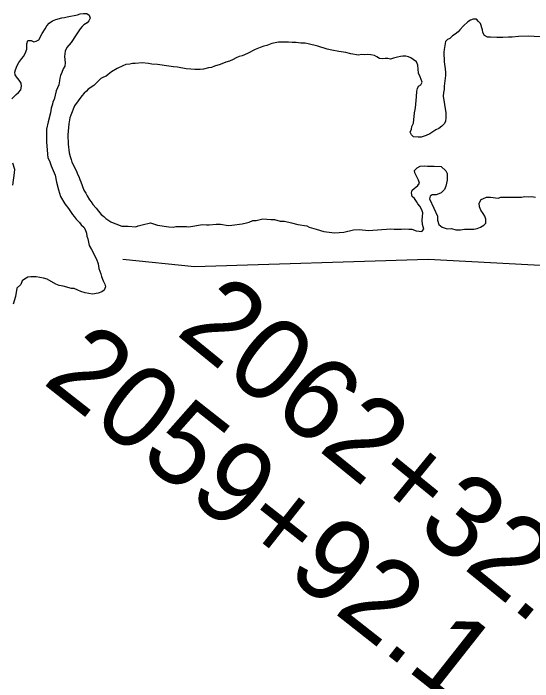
# Model space of a CAD drawing. Extents: x 3245246 to 3283090, y 806824 to 832173.
# Drawn here: x 3255914 to 3256544, y 813904 to 814714 of the extents above; entities that cross this region are included whole.
import ezdxf

# ---------------------------------------------------------------- set-up
doc = ezdxf.new("R2010")
doc.units = 0
for name, color, linetype in [('V-SITE-VEGE', 7, 'Continuous'), ('V-SURV-IDEN', 7, 'Continuous'), ('V-TOPO-SHOR', 7, 'Continuous')]:
    doc.layers.add(name, color=color, linetype=linetype)

msp = doc.modelspace()

# ---------------------------------------------------------------- linework, layer by layer
at = {"layer": 'V-SITE-VEGE'}
msp.add_lwpolyline([(3255913.8, 814505.8), (3255915.8, 814520.75), (3255916.13, 814525.07), (3255913.81, 814532.71)], dxfattribs=at)
at = {"layer": 'V-TOPO-SHOR'}
for points in [[(3255942.15, 814680.43), (3255945.14, 814682.09), (3255949.13, 814689.74), (3255952.79, 814695.38), (3255954.79, 814699.04), (3255957.78, 814702.36), (3255961.77, 814705.35), (3255966.09, 814707.01), (3255973.07, 814709.01), (3255976.39, 814709.33), (3255979.71, 814710), (3255992.01, 814712.66), (3255995.33, 814713.65), (3255999.32, 814714.31), (3256003.64, 814714.31), (3256006.3, 814711.98), (3256007.63, 814708.66), (3256005.96, 814705.34), (3256003.97, 814703.01), (3255999.98, 814700.36), (3255997.65, 814698.36), (3255995.33, 814695.71), (3255993, 814691.72), (3255990.67, 814688.39), (3255984.69, 814679.09), (3255979.04, 814672.78), (3255977.04, 814668.46), (3255976.38, 814662.15), (3255977.04, 814654.17), (3255976.7, 814650.18), (3255974.71, 814646.86), (3255973.05, 814642.54), (3255971.38, 814638.88), (3255970.72, 814635.89), (3255970.39, 814632.57), (3255969.39, 814627.58), (3255966.39, 814620.28), (3255963.73, 814609.97), (3255962.4, 814606.98), (3255961.74, 814603.99), (3255960.41, 814599.34), (3255959.41, 814593.69), (3255956.41, 814582.72), (3255954.75, 814573.75), (3255954.42, 814568.1), (3255954.41, 814558.46), (3255955.74, 814543.51), (3255956.4, 814539.19), (3255958.06, 814535.2), (3255960.05, 814529.22), (3255964.04, 814520.91), (3255965.04, 814517.92), (3255966.69, 814509.61), (3255969.02, 814500.3), (3255971.67, 814492.33), (3255976.99, 814483.35), (3255981.31, 814477.7), (3255986.29, 814470.39), (3255988.28, 814468.06), (3255990.61, 814464.74), (3255994.59, 814460.75), (3255996.59, 814457.76), (3255999.91, 814454.77), (3256001.57, 814452.11), (3256003.23, 814447.45), (3256003.56, 814444.13), (3256004.56, 814440.81), (3256006.22, 814432.83), (3256009.21, 814427.84), (3256015.19, 814416.21), (3256017.18, 814410.56), (3256018.18, 814404.58), (3256020.5, 814398.26), (3256021.16, 814395.27), (3256023.49, 814389.62), (3256025.48, 814385.96), (3256026.14, 814382.64), (3256024.48, 814378.66), (3256021.49, 814376.33), (3256017.17, 814375), (3256010.52, 814373.67), (3256001.55, 814375.34), (3255996.23, 814377), (3255992.58, 814378.66), (3255988.26, 814380.33), (3255984.93, 814380.66), (3255974.63, 814383.32), (3255969.98, 814383.99), (3255965.99, 814385.65), (3255955.36, 814391.64), (3255951.04, 814392.97), (3255942.07, 814394.63), (3255935.75, 814394.63), (3255931.77, 814394.3), (3255928.11, 814391.97), (3255925.12, 814389.65), (3255923.46, 814385.33), (3255918.47, 814381.01), (3255917.14, 814370.71), (3255914.14, 814361.41)], [(3256559.95, 814685.24), (3256539.02, 814686.58), (3256526.72, 814686.25), (3256519.41, 814685.58), (3256514.76, 814685.58), (3256508.11, 814684.92), (3256500.47, 814684.92), (3256492.82, 814685.26), (3256489.5, 814685.59), (3256485.51, 814687.26), (3256483.85, 814691.24), (3256483.19, 814694.23), (3256480.86, 814701.88), (3256478.21, 814704.54), (3256475.88, 814707.2), (3256471.89, 814707.2), (3256468.57, 814705.87), (3256465.58, 814704.21), (3256460.26, 814699.23), (3256455.94, 814694.24), (3256453.61, 814691.92), (3256449.95, 814688.93), (3256446.96, 814686.93), (3256443.64, 814683.94)], [(3255912.55, 814610.65), (3255917.87, 814615.97), (3255920.53, 814618.29), (3255923.52, 814621.61), (3255924.19, 814625.94), (3255923.86, 814629.59), (3255921.53, 814633.25), (3255918.21, 814637.24), (3255916.55, 814639.9), (3255916.22, 814642.89), (3255916.89, 814645.88), (3255919.21, 814651.2), (3255921.21, 814654.52), (3255924.86, 814659.5), (3255926.53, 814662.16), (3255928.52, 814665.82), (3255930.85, 814670.8), (3255930.85, 814677.45), (3255931.85, 814681.43), (3255935.84, 814681.43), (3255939.16, 814679.77), (3255942.15, 814680.43)], [(3256443.64, 814683.94), (3256440.65, 814682.61), (3256438.32, 814680.29), (3256436.66, 814670.65), (3256436.32, 814667.33), (3256436.98, 814655.36), (3256437.98, 814647.06), (3256438.31, 814642.74), (3256438.31, 814639.08), (3256436.64, 814626.12), (3256436.64, 814622.13), (3256435.98, 814618.48), (3256435.64, 814613.83), (3256438.63, 814593.55), (3256438.96, 814587.9), (3256438.29, 814583.25), (3256436.63, 814580.26), (3256433.97, 814577.6), (3256430.31, 814574.61), (3256426.66, 814572.95), (3256419.34, 814568.3), (3256415.02, 814565.97), (3256408.71, 814563.98), (3256405.38, 814563.98), (3256399.74, 814564.65), (3256397.08, 814566.98), (3256395.75, 814570.3), (3256397.08, 814573.62), (3256397.75, 814576.95), (3256399.41, 814581.27), (3256400.74, 814593.56), (3256402.07, 814599.88), (3256403.07, 814613.17), (3256403.74, 814619.82), (3256404.41, 814623.14), (3256405.73, 814626.13), (3256408.4, 814627.79), (3256410.06, 814630.78), (3256407.73, 814637.43), (3256405.74, 814641.75), (3256404.75, 814651.39), (3256403.42, 814655.71), (3256399.1, 814658.37), (3256396.44, 814660.36), (3256393.45, 814661.69), (3256390.46, 814662.36), (3256386.8, 814662.36), (3256383.81, 814662.03), (3256380.16, 814661.03), (3256375.5, 814660.04), (3256371.51, 814658.71), (3256368.52, 814659.37), (3256365.2, 814659.37), (3256362.21, 814659.04), (3256358.56, 814659.71), (3256355.23, 814661.7), (3256352.24, 814663.03), (3256347.92, 814664.03), (3256343.93, 814664.36), (3256340.28, 814664.03), (3256336.62, 814664.37), (3256332.97, 814663.7), (3256323.66, 814665.37), (3256317.35, 814666.7), (3256309.04, 814668.03), (3256300.73, 814669.69), (3256294.75, 814671.03), (3256283.45, 814674.69), (3256271.82, 814677.35), (3256268.17, 814678.01), (3256263.18, 814678.35), (3256257.2, 814679.01), (3256252.55, 814679.02), (3256247.89, 814679.35), (3256235.93, 814679.35), (3256227.95, 814677.69), (3256221.64, 814675.37), (3256217.98, 814674.7), (3256213.66, 814673.05), (3256207.68, 814670.39), (3256198.37, 814665.74), (3256191.73, 814662.75), (3256188.07, 814662.08), (3256184.41, 814660.43), (3256180.76, 814658.43), (3256176.44, 814656.44), (3256172.12, 814655.11), (3256165.14, 814652.12), (3256158.49, 814650.13), (3256154.5, 814648.47), (3256150.84, 814648.14), (3256144.86, 814646.48), (3256140.88, 814646.15), (3256134.56, 814646.15), (3256129.58, 814646.81), (3256123.93, 814647.15), (3256113.29, 814649.15), (3256108.64, 814649.48), (3256102.99, 814650.14), (3256089.37, 814652.47), (3256082.39, 814652.48)], [(3256082.39, 814652.48), (3256078.07, 814653.48), (3256070.75, 814654.14), (3256062.12, 814653.48), (3256058.79, 814653.48), (3256055.47, 814652.82), (3256050.82, 814652.15), (3256047.16, 814650.83), (3256040.18, 814647.5), (3256033.2, 814643.52), (3256029.54, 814640.2), (3256026.88, 814638.2), (3256023.56, 814636.88), (3256020.57, 814635.21), (3256011.92, 814626.91), (3256005.28, 814622.26), (3256002.95, 814619.93), (3256000.29, 814617.61), (3255997.3, 814614.28), (3255988.66, 814602.32), (3255984, 814590.69), (3255983, 814587.37), (3255981.67, 814580.39), (3255980.34, 814566.77), (3255981, 814555.47), (3255981.99, 814545.16), (3255983.32, 814540.84), (3255984.31, 814536.85), (3255985.31, 814533.86), (3255990.96, 814522.9), (3255992.29, 814519.24), (3255993.95, 814516.25), (3255994.94, 814512.92), (3255996.27, 814509.93), (3255999.92, 814499.63), (3256002.25, 814496.31), (3256003.91, 814492.98), (3256006.9, 814488), (3256008.89, 814485.67), (3256010.89, 814482.34), (3256014.87, 814478.02), (3256017.53, 814474.37), (3256020.85, 814470.38), (3256024.18, 814468.05), (3256026.5, 814465.39), (3256032.48, 814461.4), (3256035.47, 814460.07), (3256038.46, 814459.07), (3256046.11, 814456.08), (3256053.75, 814456.08), (3256062.72, 814455.41), (3256065.71, 814456.41), (3256070.7, 814457.74), (3256080.67, 814460.06), (3256089.31, 814457.4), (3256102.93, 814455.4), (3256108.25, 814455.07), (3256111.57, 814455.73), (3256124.2, 814455.72), (3256127.19, 814455.39), (3256143.81, 814458.05), (3256148.46, 814457.71), (3256151.79, 814457.71), (3256160.43, 814458.37), (3256165.75, 814458.37), (3256175.05, 814457.04), (3256179.37, 814457.37), (3256192, 814459.03), (3256196.98, 814460.02), (3256200.31, 814461.02), (3256204.96, 814463.01), (3256208.62, 814463.01), (3256211.94, 814463.68), (3256216.93, 814465.01), (3256226.56, 814464.34), (3256230.88, 814464.33), (3256237.86, 814462.34), (3256243.18, 814462.01), (3256251.48, 814460.34), (3256259.46, 814458.35), (3256270.1, 814456.35), (3256273.08, 814455.02), (3256281.39, 814452.36), (3256290.7, 814449.7), (3256303.99, 814448.03), (3256315.29, 814449.02), (3256326.92, 814451.68), (3256333.9, 814452.01), (3256344.87, 814450.68), (3256372.12, 814452.99), (3256376.11, 814452.66), (3256385.08, 814452.66), (3256388.4, 814452.99), (3256394.05, 814452.33), (3256397.71, 814452.32), (3256402.69, 814450.66), (3256406.35, 814449.99), (3256409.67, 814449.66), (3256412, 814452.65), (3256410.67, 814458.3), (3256410.01, 814463.29)], [(3256410.01, 814463.29), (3256411.01, 814472.26), (3256409.68, 814475.92), (3256407.35, 814480.24), (3256405.03, 814483.23), (3256403.37, 814485.89), (3256400.71, 814489.54), (3256398.05, 814492.2), (3256397.06, 814496.52), (3256398.05, 814499.85), (3256404.7, 814505.49), (3256406.7, 814508.49), (3256405.7, 814511.81), (3256401.05, 814520.78), (3256400.72, 814523.77), (3256404.04, 814527.1), (3256407.7, 814528.76), (3256413.02, 814529.42), (3256416.68, 814529.09), (3256424.65, 814529.08), (3256432.96, 814528.42), (3256438.94, 814523.43), (3256440.27, 814520.11), (3256440.27, 814512.13), (3256438.93, 814504.49), (3256437.27, 814500.5), (3256433.28, 814496.51), (3256430.29, 814495.18), (3256426.97, 814494.19), (3256422.31, 814494.19), (3256419.66, 814492.53), (3256418.99, 814489.21), (3256424.3, 814477.91), (3256428.62, 814468.27), (3256428.62, 814463.61), (3256430.28, 814457.96), (3256434.27, 814454.97), (3256440.25, 814452.98), (3256445.57, 814453.31), (3256450.88, 814451.64), (3256456.53, 814451.64), (3256461.52, 814452.31), (3256468.16, 814452.3), (3256472.82, 814452.64), (3256476.8, 814453.3), (3256480.79, 814454.96), (3256484.78, 814457.28), (3256487.11, 814459.94), (3256487.44, 814464.59), (3256486.11, 814468.25), (3256484.12, 814471.58), (3256481.13, 814475.56), (3256479.47, 814479.55), (3256479.14, 814484.21)], [(3256479.14, 814484.21), (3256481.47, 814488.52), (3256484.46, 814489.52), (3256488.11, 814491.18), (3256492.77, 814491.51), (3256502.07, 814490.18), (3256505.39, 814491.51), (3256521.35, 814491.5), (3256524.34, 814491.17), (3256530.65, 814491.5), (3256534.64, 814492.16), (3256538.63, 814491.83), (3256542.62, 814492.16), (3256547.6, 814491.5)], [(3256047.09, 814416.28), (3256133.98, 814407.09), (3256417.52, 814416.11), (3256591.3, 814406.89), (3256710.2, 814397.69), (3256734.04, 814393.96)]]:
    msp.add_lwpolyline(points, dxfattribs=at)

# ---------------------------------------------------------------- texts
at = {"layer": 'V-SURV-IDEN'}
for s, rotation, p in [('2062+32.5', 320.81738, (3256109.85, 814326.08)), ('2059+92.1', 321.76033, (3255948.27, 814266.51))]:
    msp.add_text(s, height=100, rotation=rotation, dxfattribs=at).set_placement(p)

doc.saveas('drawing.dxf')
